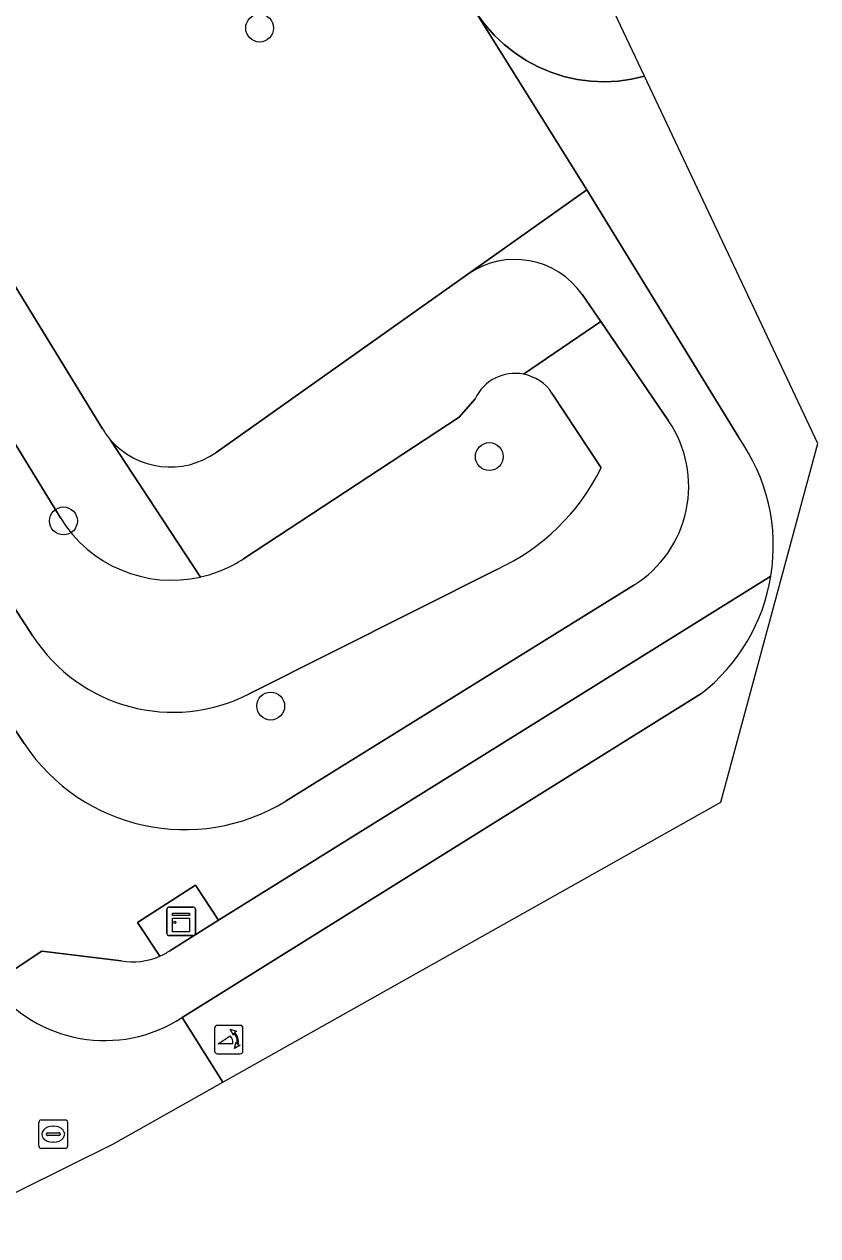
# Model space of a CAD drawing. Extents: x 157767 to 159172, y 387839 to 389425.
# Drawn here: x 158464.32 to 158492.17, y 387841.73 to 387884.27 of the extents above; entities that cross this region are included whole.
import ezdxf

# ---------------------------------------------------------------- set-up
doc = ezdxf.new("R2010")
doc.units = 0
for name, color, linetype in [('IMGEO_Boom', 7, 'Continuous'), ('IMGEO_Fietspad_open', 7, 'Continuous'), ('IMGEO_Groenvoorziening', 7, 'Continuous'), ('IMGEO_Kast', 7, 'Continuous'), ('IMGEO_Poller', 7, 'Continuous'), ('IMGEO_Rijbaan_lokaal_open', 7, 'Continuous'), ('IMGEO_Rioolput', 7, 'Continuous'), ('IMGEO_Voetpad_open', 7, 'Continuous')]:
    doc.layers.add(name, color=color, linetype=linetype)

msp = doc.modelspace()

# ---------------------------------------------------------------- linework, layer by layer
at = {"layer": 'IMGEO_Boom'}
for centre in [(158472.578, 387884.133), (158480.638, 387869.091), (158465.693, 387866.832), (158472.967, 387860.33)]:
    msp.add_circle(centre, 0.489, dxfattribs=at)
at = {"layer": 'IMGEO_Fietspad_open'}
for points in [[(158471.29, 387847.126), (158488.76, 387856.956), (158492.168, 387869.555), (158486.082, 387882.442), (158485.634, 387882.338), (158485.159, 387882.273), (158484.68, 387882.25), (158484.2, 387882.271), (158483.725, 387882.334), (158483.257, 387882.439), (158482.8, 387882.586), (158482.358, 387882.773), (158481.935, 387882.998), (158481.533, 387883.261), (158481.157, 387883.558), (158480.809, 387883.888), (158480.491, 387884.247), (158480.207, 387884.634), (158482.897, 387880.322), (158484.064, 387878.454), (158489.392, 387869.758)], [(158488.066, 387860.762), (158469.86, 387849.393), (158471.29, 387847.126)], [(158471.29, 387847.126), (158469.86, 387849.393)], [(158460.932, 387841.735), (158467.424, 387844.951), (158471.29, 387847.126)]]:
    msp.add_lwpolyline(points, dxfattribs=at)
for centre, radius, start, end in [((158484.065, 387865.957), 6.544, 350.6819, 35.5138), ((158484.064, 387865.937), 6.542, 307.7133, 350.8495), ((158467.147, 387853.564), 4.975, 216.979, 303.0392)]:
    msp.add_arc(centre, radius, start, end, dxfattribs=at)
at = {"layer": 'IMGEO_Groenvoorziening'}
for points in [[(158405.61, 387947.322), (158451.143, 387878.831), (158464.315, 387859.017)], [(158411.119, 387943.812), (158414.128, 387938.7), (158421.84, 387927.664), (158426.688, 387921.102), (158436.154, 387906.721), (158464.616, 387862.791)], [(158464.616, 387862.791), (158436.154, 387906.721), (158426.688, 387921.102), (158421.84, 387927.664), (158414.128, 387938.7), (158411.119, 387943.812)], [(158441.89, 387905.154), (158453.812, 387886.14), (158465.585, 387866.936)], [(158465.585, 387866.936), (158453.812, 387886.14), (158441.89, 387905.154)], [(158467.06, 387870.064), (158446.409, 387903.787)], [(158446.409, 387903.787), (158467.06, 387870.064)], [(158471.046, 387869.236), (158479.887, 387875.496), (158484.064, 387878.454), (158482.897, 387880.322), (158480.207, 387884.634), (158477.094, 387889.663), (158475.68, 387891.947), (158474.377, 387894.016)], [(158451.143, 387878.831), (158447.84, 387876.589), (158446.315, 387875.553), (158448.915, 387871.743), (158456.273, 387860.537), (158463.173, 387850.571), (158464.927, 387851.727), (158467.717, 387851.389)], [(158464.315, 387859.017), (158451.143, 387878.831)], [(158489.392, 387869.758), (158484.064, 387878.454), (158479.887, 387875.496)], [(158479.887, 387875.496), (158471.046, 387869.236)], [(158481.842, 387871.983), (158484.55, 387873.83), (158483.907, 387874.773)], [(158483.907, 387874.773), (158484.55, 387873.83), (158486.931, 387870.34)], [(158486.931, 387870.34), (158484.55, 387873.83), (158481.842, 387871.983)], [(158472.01, 387865.501), (158479.583, 387870.476), (158480.137, 387871.115)], [(158480.137, 387871.115), (158479.583, 387870.476), (158472.01, 387865.501)], [(158484.568, 387868.697), (158482.839, 387871.321)], [(158482.839, 387871.321), (158484.568, 387868.697)], [(158470.507, 387864.862), (158467.348, 387869.67)], [(158467.348, 387869.67), (158470.507, 387864.862)], [(158472.212, 387860.764), (158480.902, 387865.13)], [(158480.902, 387865.13), (158472.212, 387860.764)], [(158469.071, 387851.55), (158468.289, 387852.738), (158470.331, 387854.039), (158471.139, 387852.811), (158490.523, 387864.897)], [(158473.506, 387857.006), (158485.712, 387864.578)], [(158485.712, 387864.578), (158473.506, 387857.006)]]:
    msp.add_lwpolyline(points, dxfattribs=at)
for centre, radius, start, end in [((158481.535, 387873.124), 2.888, 34.8054, 124.8033), ((158481.535, 387873.124), 2.888, 34.8054, 124.8033), ((158481.546, 387870.456), 1.555, 79.0287, 154.9318), ((158481.546, 387870.456), 1.555, 79.0287, 154.9318), ((158481.549, 387870.46), 1.551, 33.7197, 79.1126), ((158481.549, 387870.46), 1.551, 33.7197, 79.1126), ((158483.566, 387868.043), 4.074, 348.0459, 34.3213), ((158483.566, 387868.043), 4.074, 348.0459, 34.3213), ((158469.604, 387871.621), 2.982, 211.4724, 220.8585), ((158469.604, 387871.621), 2.982, 211.4724, 220.8585), ((158469.438, 387871.506), 2.782, 221.2957, 305.317), ((158469.438, 387871.506), 2.782, 221.2957, 305.317), ((158484.065, 387865.957), 6.544, 350.6819, 35.5138), ((158477.725, 387872.063), 7.626, 294.6213, 333.8103), ((158477.725, 387872.063), 7.626, 294.6213, 333.8103), ((158469.495, 387869.337), 4.588, 211.5549, 282.7465), ((158469.495, 387869.337), 4.588, 211.5549, 282.7465), ((158483.564, 387868.042), 4.076, 301.8007, 348.0599), ((158483.564, 387868.042), 4.076, 301.8007, 348.0599), ((158469.492, 387869.336), 4.587, 282.7784, 303.2871), ((158469.492, 387869.336), 4.587, 282.7784, 303.2871), ((158469.532, 387865.966), 5.852, 212.8599, 297.2576), ((158469.532, 387865.966), 5.852, 212.8599, 297.2576), ((158469.946, 387862.746), 6.754, 213.5135, 301.8027), ((158469.946, 387862.746), 6.754, 213.5135, 301.8027), ((158468.126, 387853.722), 2.369, 260.0557, 293.5063)]:
    msp.add_arc(centre, radius, start, end, dxfattribs=at)
at = {"layer": 'IMGEO_Kast'}
for p, q in [((158469.322, 387852.35), (158469.322, 387853.191)), ((158469.322, 387853.191), (158469.322, 387852.35)), ((158469.397, 387853.275), (158470.238, 387853.275)), ((158470.238, 387853.275), (158469.397, 387853.275)), ((158470.322, 387853.2), (158470.322, 387852.359)), ((158470.322, 387852.359), (158470.322, 387853.2)), ((158470.247, 387852.275), (158469.406, 387852.275)), ((158469.406, 387852.275), (158470.247, 387852.275))]:
    msp.add_line(p, q, dxfattribs=at)
for points in [[(158469.517, 387853.065), (158470.117, 387853.065), (158470.117, 387852.98), (158469.517, 387852.98), (158469.517, 387853.065)], [(158469.517, 387852.89), (158470.117, 387852.89), (158470.117, 387852.401), (158469.517, 387852.401), (158469.517, 387852.89)]]:
    msp.add_lwpolyline(points, dxfattribs=at)
msp.add_circle((158469.601, 387852.739), 0.0377, dxfattribs=at)
for centre, start, end in [((158469.4, 387853.197), 92.4484, 184.2845), ((158469.4, 387853.197), 92.4484, 184.2845), ((158470.244, 387853.197), 2.4484, 94.2845), ((158470.244, 387853.197), 2.4484, 94.2845), ((158469.4, 387852.353), 182.4484, 274.2845), ((158469.4, 387852.353), 182.4484, 274.2845), ((158470.244, 387852.353), 272.4484, 4.2845), ((158470.244, 387852.353), 272.4484, 4.2845)]:
    msp.add_arc(centre, 0.0779, start, end, dxfattribs=at)
at = {"layer": 'IMGEO_Poller'}
for p, q in [((158470.997, 387849.027), (158470.997, 387848.22)), ((158470.997, 387849.027), (158470.997, 387848.22)), ((158471.899, 387849.122), (158471.091, 387849.122)), ((158471.899, 387849.122), (158471.091, 387849.122)), ((158471.993, 387848.22), (158471.993, 387849.027)), ((158471.993, 387848.22), (158471.993, 387849.027)), ((158471.091, 387848.125), (158471.899, 387848.125)), ((158471.091, 387848.125), (158471.899, 387848.125))]:
    msp.add_line(p, q, dxfattribs=at)
for points in [[(158471.676, 387848.851), (158471.664, 387848.778), (158471.539, 387848.983)], [(158471.539, 387848.983), (158471.77, 387848.917), (158471.699, 387848.885)], [(158471.632, 387848.478), (158471.119, 387848.478), (158471.549, 387848.753)], [(158471.692, 387848.306), (158471.758, 387848.537), (158471.788, 387848.469)], [(158471.824, 387848.442), (158471.896, 387848.431), (158471.692, 387848.306)]]:
    msp.add_lwpolyline(points, dxfattribs=at)
for centre, radius, start, end in [((158471.091, 387849.027), 0.0946, 90, 180), ((158471.091, 387849.027), 0.0946, 90, 180), ((158471.899, 387849.027), 0.0946, 0, 90), ((158471.899, 387849.027), 0.0946, 0, 90), ((158471.304, 387848.528), 0.332, 351.3247, 42.4854), ((158471.318, 387848.538), 0.476, 351.7527, 41.1691), ((158471.318, 387848.538), 0.516, 349.3569, 42.2912), ((158471.091, 387848.22), 0.0946, 180, 270), ((158471.091, 387848.22), 0.0946, 180, 270), ((158471.899, 387848.22), 0.0946, 270, 0), ((158471.899, 387848.22), 0.0946, 270, 0)]:
    msp.add_arc(centre, radius, start, end, dxfattribs=at)
at = {"layer": 'IMGEO_Rijbaan_lokaal_open'}
msp.add_lwpolyline([(158480.207, 387884.634), (158480.491, 387884.247), (158480.809, 387883.888), (158481.157, 387883.558), (158481.533, 387883.261), (158481.935, 387882.998), (158482.358, 387882.773), (158482.8, 387882.586), (158483.257, 387882.439), (158483.725, 387882.334), (158484.2, 387882.271), (158484.68, 387882.25), (158485.159, 387882.273), (158485.634, 387882.338), (158486.082, 387882.442), (158483.568, 387887.764)], dxfattribs=at)
at = {"layer": 'IMGEO_Rioolput'}
for p, q in [((158464.833, 387844.876), (158464.833, 387845.728)), ((158464.908, 387845.802), (158465.76, 387845.802)), ((158465.321, 387845.582), (158465.346, 387845.582)), ((158465.834, 387845.728), (158465.834, 387844.876)), ((158465.092, 387845.296), (158465.092, 387845.308)), ((158465.53, 387845.259), (158465.132, 387845.259)), ((158465.135, 387845.345), (158465.533, 387845.345)), ((158465.576, 387845.308), (158465.576, 387845.296)), ((158465.76, 387844.802), (158464.908, 387844.802)), ((158465.344, 387845.022), (158465.319, 387845.022))]:
    msp.add_line(p, q, dxfattribs=at)
for points in [[(158464.833, 387844.876), (158464.833, 387845.728)], [(158464.908, 387845.802), (158465.76, 387845.802)], [(158465.834, 387845.728), (158465.834, 387844.876)], [(158465.76, 387844.802), (158464.908, 387844.802)]]:
    msp.add_lwpolyline(points, dxfattribs=at)
for centre, radius, start, end in [((158464.91, 387845.726), 0.0765, 91.552, 178.448), ((158464.91, 387845.726), 0.0765, 91.552, 178.448), ((158465.758, 387845.726), 0.0765, 1.552, 88.448), ((158465.758, 387845.726), 0.0765, 1.552, 88.448), ((158465.132, 387845.305), 0.0403, 85.8775, 175.7526), ((158465.129, 387845.295), 0.0366, 178.938, 274.7102), ((158465.533, 387845.302), 0.043, 264.8664, 352.4533), ((158465.537, 387845.307), 0.0386, 1.7309, 96.639), ((158464.91, 387844.878), 0.0765, 181.552, 268.448), ((158464.91, 387844.878), 0.0765, 181.552, 268.448), ((158465.758, 387844.878), 0.0765, 271.552, 358.448), ((158465.758, 387844.878), 0.0765, 271.552, 358.448)]:
    msp.add_arc(centre, radius, start, end, dxfattribs=at)
for centre, major_axis, ratio, start_param, end_param in [((158465.32, 387845.302), (-0.387, 0.002), 0.722429, 4.712389, 7.853982), ((158465.345, 387845.302), (-0.39, 0.002), 0.717154, 1.570796, 4.712389)]:
    msp.add_ellipse(centre, major_axis=major_axis, ratio=ratio, start_param=start_param, end_param=end_param, dxfattribs=at)
at = {"layer": 'IMGEO_Voetpad_open'}
for points in [[(158490.523, 387864.897), (158471.139, 387852.811), (158469.421, 387851.74)], [(158469.86, 387849.393), (158488.066, 387860.762)], [(158469.421, 387851.74), (158471.139, 387852.811), (158470.331, 387854.039), (158468.289, 387852.738), (158469.071, 387851.55)], [(158467.717, 387851.389), (158464.927, 387851.727), (158463.173, 387850.571)]]:
    msp.add_lwpolyline(points, dxfattribs=at)
for centre, radius, start, end in [((158484.064, 387865.937), 6.542, 307.7133, 350.8495), ((158468.126, 387853.722), 2.369, 260.0557, 293.5063), ((158468.074, 387853.803), 2.464, 293.8596, 303.1317), ((158468.074, 387853.803), 2.464, 293.8596, 303.1317), ((158467.147, 387853.564), 4.975, 216.979, 303.0392)]:
    msp.add_arc(centre, radius, start, end, dxfattribs=at)

doc.saveas('drawing.dxf')
